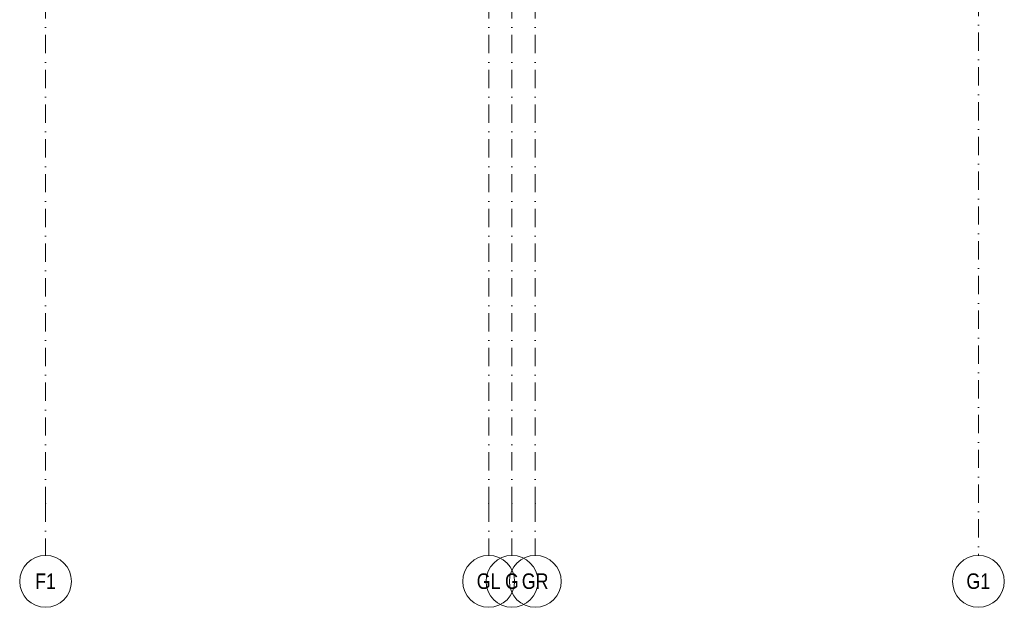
# Model space of a CAD drawing. Header units: millimetres. Extents: x -59761 to 112741, y -57975 to 46221.
# Tile 269 of 421: x 53500 to 72500, y -57975 to -46644. Entities that reach past the tile are written whole.
import ezdxf

# ---------------------------------------------------------------- set-up
doc = ezdxf.new("R2010")
doc.units = ezdxf.units.MM
doc.linetypes.add('Штрихпунктирная', pattern=[670.277762, 352.777767, -176.388884, 0, -141.111112])
doc.layers.add('Элемент Модели - Оси', color=2, linetype='Continuous')
doc.styles.add('СГЕНЕРИР_СТИЛЬ_6', font='ARIALN.TTF')

msp = doc.modelspace()

# ---------------------------------------------------------------- linework, layer by layer
at = {"layer": 'Элемент Модели - Оси', "color": 7, "linetype": 'Штрихпунктирная', "lineweight": 15}
for p, q in [((54000, 38200), (54000, -55975)), ((62550, 38200), (62550, -55975)), ((63000, 38200), (63000, -55975)), ((63450, 38200), (63450, -55975)), ((72000, -38176.54), (72000, -56975)), ((54000, -55975), (54000, -56975)), ((62550, -55975), (62550, -56975)), ((63000, -55975), (63000, -56975)), ((63450, -55975), (63450, -56975))]:
    msp.add_line(p, q, dxfattribs=at)
at = {"layer": 'Элемент Модели - Оси', "color": 7, "linetype": 'Continuous', "lineweight": 15}
for centre in [(54000, -57475), (62550, -57475), (63000, -57475), (63450, -57475), (72000, -57475)]:
    msp.add_circle(centre, 500, dxfattribs=at)
at = {"layer": 'Элемент Модели - Оси', "color": 7, "linetype": 'Штрихпунктирная', "lineweight": 15}
for p in [(54000, -55975), (54000, -55975), (62550, -55975), (62550, -55975), (63000, -55975), (63000, -55975), (63450, -55975), (63450, -55975)]:
    msp.add_point(p, dxfattribs=at)

# ---------------------------------------------------------------- texts
at = {"layer": 'Элемент Модели - Оси', "color": 7, "lineweight": 15, "char_height": 300, "attachment_point": 4, "style": 'СГЕНЕРИР_СТИЛЬ_6'}
for s, insert in [('\\A1;{\\pql;\\pt0;\\fArial Narrow|b0|i0|c204|p34;F1}', (53798.12, -57472.74)), ('\\A1;{\\pql;\\pt0;\\fArial Narrow|b0|i0|c204|p34;GL}', (62318.47, -57473.27)), ('\\A1;{\\pql;\\pt0;\\fArial Narrow|b0|i0|c204|p34;G}', (62864.47, -57473.27)), ('\\A1;{\\pql;\\pt0;\\fArial Narrow|b0|i0|c204|p34;GR}', (63188.82, -57473.27)), ('\\A1;{\\pql;\\pt0;\\fArial Narrow|b0|i0|c204|p34;G1}', (71768.47, -57473.27))]:
    msp.add_mtext(s, dxfattribs=dict(at, insert=insert))

doc.saveas('drawing.dxf')
